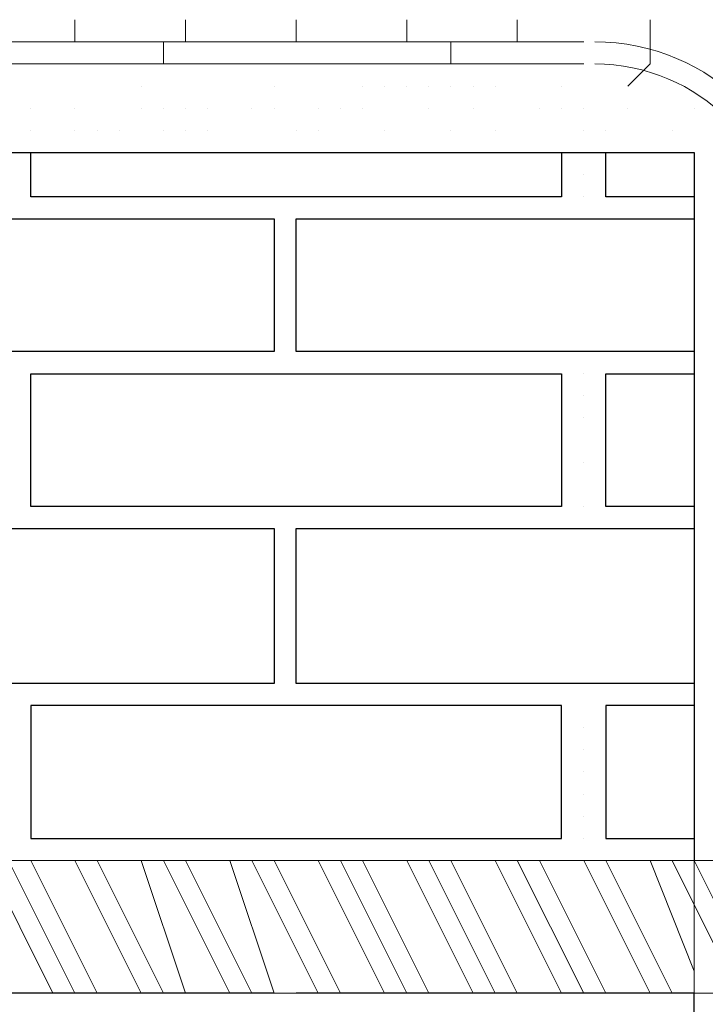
# Model space of a CAD drawing. Header units: metres. Extents: x 5.7 to 89.8, y 4 to 63.5.
# Tile 268 of 475: x 55.041 to 55.339, y 10.355 to 10.784. Entities that reach past the tile are written whole.
import ezdxf

# ---------------------------------------------------------------- set-up
doc = ezdxf.new("R2010")
doc.units = ezdxf.units.M
doc.header["$MEASUREMENT"] = 0
for name, color, linetype in [('PDF17_hatch-borshi', 7, 'Continuous'), ('PDF17_hatch-plan', 7, 'Continuous'), ('PDF17_kaff', 7, 'Continuous'), ('PDF17_khatchin', 7, 'Continuous'), ('PDF17_Nazokkary', 7, 'Continuous'), ('PDF17_wall', 7, 'Continuous')]:
    doc.layers.add(name, color=color, linetype=linetype)

msp = doc.modelspace()

# ---------------------------------------------------------------- linework, layer by layer
at = {"layer": 'PDF17_hatch-borshi', "lineweight": 18}
for points in [[(55.09367440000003, 10.75484000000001), (55.09367440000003, 10.75484000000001)], [(55.15146160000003, 10.75484000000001), (55.15146160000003, 10.75484000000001)], [(55.18998640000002, 10.75484000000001), (55.18998640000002, 10.75484000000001)], [(55.19961760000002, 10.75484000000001), (55.19961760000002, 10.75484000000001)], [(55.20924880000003, 10.75484000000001), (55.20924880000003, 10.75484000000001)], [(55.21888000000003, 10.75484000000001), (55.21888000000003, 10.75484000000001)], [(55.22851120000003, 10.75484000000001), (55.22851120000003, 10.75484000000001)], [(55.23814240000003, 10.75484000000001), (55.23814240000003, 10.75484000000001)], [(55.24777360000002, 10.75484000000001), (55.24777360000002, 10.75484000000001)], [(55.27666720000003, 10.75484000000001), (55.27666720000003, 10.75484000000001)], [(55.04551840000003, 10.7452088), (55.04551840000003, 10.7452088)], [(55.04551840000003, 10.7452088), (55.04551840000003, 10.7452088)], [(55.06478080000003, 10.7452088), (55.06478080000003, 10.7452088)], [(55.09367440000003, 10.7452088), (55.09367440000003, 10.7452088)], [(55.10330560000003, 10.7452088), (55.10330560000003, 10.7452088)], [(55.10330560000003, 10.7452088), (55.10330560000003, 10.7452088)], [(55.11293680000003, 10.7452088), (55.11293680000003, 10.7452088)], [(55.12256800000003, 10.7452088), (55.12256800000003, 10.7452088)], [(55.14183040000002, 10.7452088), (55.14183040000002, 10.7452088)], [(55.14183040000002, 10.7452088), (55.14183040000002, 10.7452088)], [(55.14183040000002, 10.7452088), (55.14183040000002, 10.7452088)], [(55.15146160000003, 10.7452088), (55.15146160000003, 10.7452088)], [(55.17072400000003, 10.7452088), (55.17072400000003, 10.7452088)], [(55.18035520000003, 10.7452088), (55.18035520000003, 10.7452088)], [(55.18998640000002, 10.7452088), (55.18998640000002, 10.7452088)], [(55.21888000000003, 10.7452088), (55.21888000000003, 10.7452088)], [(55.23814240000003, 10.7452088), (55.23814240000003, 10.7452088)], [(55.26703600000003, 10.7452088), (55.26703600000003, 10.7452088)], [(55.27666720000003, 10.7452088), (55.27666720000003, 10.7452088)], [(55.28629840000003, 10.7452088), (55.28629840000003, 10.7452088)], [(55.30556080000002, 10.7452088), (55.30556080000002, 10.7452088)], [(55.33445440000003, 10.7452088), (55.33445440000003, 10.7452088)], [(55.04551840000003, 10.73557760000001), (55.04551840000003, 10.73557760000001)], [(55.06478080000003, 10.73557760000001), (55.06478080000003, 10.73557760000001)], [(55.07441200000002, 10.73557760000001), (55.07441200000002, 10.73557760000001)], [(55.08404320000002, 10.73557760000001), (55.08404320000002, 10.73557760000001)], [(55.10330560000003, 10.73557760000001), (55.10330560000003, 10.73557760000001)], [(55.11293680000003, 10.73557760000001), (55.11293680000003, 10.73557760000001)], [(55.12256800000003, 10.73557760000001), (55.12256800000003, 10.73557760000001)], [(55.16109280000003, 10.73557760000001), (55.16109280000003, 10.73557760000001)], [(55.17072400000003, 10.73557760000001), (55.17072400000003, 10.73557760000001)], [(55.19961760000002, 10.73557760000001), (55.19961760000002, 10.73557760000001)], [(55.22851120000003, 10.73557760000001), (55.22851120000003, 10.73557760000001)], [(55.24777360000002, 10.73557760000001), (55.24777360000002, 10.73557760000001)], [(55.28629840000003, 10.73557760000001), (55.28629840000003, 10.73557760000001)], [(55.29592960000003, 10.73557760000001), (55.29592960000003, 10.73557760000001)], [(55.32482320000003, 10.73557760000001), (55.32482320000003, 10.73557760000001)], [(55.04551840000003, 10.72594640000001), (55.04551840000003, 10.72594640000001)], [(55.05514960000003, 10.72594640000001), (55.05514960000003, 10.72594640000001)], [(55.06478080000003, 10.72594640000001), (55.06478080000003, 10.72594640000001)], [(55.07441200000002, 10.72594640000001), (55.07441200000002, 10.72594640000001)], [(55.08404320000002, 10.72594640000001), (55.08404320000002, 10.72594640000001)], [(55.12256800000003, 10.72594640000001), (55.12256800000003, 10.72594640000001)], [(55.12256800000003, 10.72594640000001), (55.12256800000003, 10.72594640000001)], [(55.17072400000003, 10.72594640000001), (55.17072400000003, 10.72594640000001)], [(55.18035520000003, 10.72594640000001), (55.18035520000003, 10.72594640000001)], [(55.21888000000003, 10.72594640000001), (55.21888000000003, 10.72594640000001)], [(55.26703600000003, 10.72594640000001), (55.26703600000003, 10.72594640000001)], [(55.28629840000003, 10.72594640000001), (55.28629840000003, 10.72594640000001)], [(55.29592960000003, 10.72594640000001), (55.29592960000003, 10.72594640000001)], [(55.30556080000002, 10.72594640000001), (55.30556080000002, 10.72594640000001)], [(55.31519200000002, 10.72594640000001), (55.31519200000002, 10.72594640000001)], [(55.32482320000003, 10.72594640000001), (55.32482320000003, 10.72594640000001)], [(55.33445440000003, 10.72594640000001), (55.33445440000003, 10.72594640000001)], [(55.28629840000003, 10.7163152), (55.28629840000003, 10.7163152)], [(55.04551840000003, 10.706684), (55.04551840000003, 10.706684)], [(55.04551840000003, 10.706684), (55.04551840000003, 10.706684)], [(55.04551840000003, 10.706684), (55.04551840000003, 10.706684)], [(55.05514960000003, 10.706684), (55.05514960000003, 10.706684)], [(55.06478080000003, 10.706684), (55.06478080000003, 10.706684)], [(55.06478080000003, 10.706684), (55.06478080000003, 10.706684)], [(55.06478080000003, 10.706684), (55.06478080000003, 10.706684)], [(55.09367440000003, 10.706684), (55.09367440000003, 10.706684)], [(55.10330560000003, 10.706684), (55.10330560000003, 10.706684)], [(55.11293680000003, 10.706684), (55.11293680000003, 10.706684)], [(55.14183040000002, 10.706684), (55.14183040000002, 10.706684)], [(55.14183040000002, 10.706684), (55.14183040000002, 10.706684)], [(55.16109280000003, 10.706684), (55.16109280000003, 10.706684)], [(55.18035520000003, 10.706684), (55.18035520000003, 10.706684)], [(55.18998640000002, 10.706684), (55.18998640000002, 10.706684)], [(55.18998640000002, 10.706684), (55.18998640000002, 10.706684)], [(55.19961760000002, 10.706684), (55.19961760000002, 10.706684)], [(55.20924880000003, 10.706684), (55.20924880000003, 10.706684)], [(55.21888000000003, 10.706684), (55.21888000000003, 10.706684)], [(55.21888000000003, 10.706684), (55.21888000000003, 10.706684)], [(55.21888000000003, 10.706684), (55.21888000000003, 10.706684)], [(55.22851120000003, 10.706684), (55.22851120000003, 10.706684)], [(55.23814240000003, 10.706684), (55.23814240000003, 10.706684)], [(55.23814240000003, 10.706684), (55.23814240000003, 10.706684)], [(55.24777360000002, 10.706684), (55.24777360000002, 10.706684)], [(55.25740480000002, 10.706684), (55.25740480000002, 10.706684)], [(55.26703600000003, 10.706684), (55.26703600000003, 10.706684)], [(55.28629840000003, 10.706684), (55.28629840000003, 10.706684)], [(55.29592960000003, 10.706684), (55.29592960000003, 10.706684)], [(55.31519200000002, 10.706684), (55.31519200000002, 10.706684)], [(55.33445440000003, 10.706684), (55.33445440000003, 10.706684)], [(55.07441200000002, 10.69705280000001), (55.07441200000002, 10.69705280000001)], [(55.12256800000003, 10.69705280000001), (55.12256800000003, 10.69705280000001)], [(55.15146160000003, 10.69705280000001), (55.15146160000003, 10.69705280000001)], [(55.15146160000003, 10.69705280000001), (55.15146160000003, 10.69705280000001)], [(55.17072400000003, 10.69705280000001), (55.17072400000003, 10.69705280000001)], [(55.18035520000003, 10.69705280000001), (55.18035520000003, 10.69705280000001)], [(55.18035520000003, 10.69705280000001), (55.18035520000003, 10.69705280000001)], [(55.20924880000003, 10.69705280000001), (55.20924880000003, 10.69705280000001)], [(55.23814240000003, 10.69705280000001), (55.23814240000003, 10.69705280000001)], [(55.26703600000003, 10.69705280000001), (55.26703600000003, 10.69705280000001)], [(55.29592960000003, 10.69705280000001), (55.29592960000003, 10.69705280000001)], [(55.32482320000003, 10.69705280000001), (55.32482320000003, 10.69705280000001)], [(55.16109280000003, 10.6874216), (55.16109280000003, 10.6874216)], [(55.15146160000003, 10.6777904), (55.15146160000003, 10.6777904)], [(55.15146160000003, 10.6777904), (55.15146160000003, 10.6777904)], [(55.16109280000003, 10.6777904), (55.16109280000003, 10.6777904)], [(55.16109280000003, 10.6777904), (55.16109280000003, 10.6777904)], [(55.15146160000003, 10.658528), (55.15146160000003, 10.658528)], [(55.16109280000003, 10.658528), (55.16109280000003, 10.658528)], [(55.16109280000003, 10.6488968), (55.16109280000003, 10.6488968)], [(55.33445440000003, 10.6488968), (55.33445440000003, 10.6488968)], [(55.04551840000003, 10.63926560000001), (55.04551840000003, 10.63926560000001)], [(55.05514960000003, 10.63926560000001), (55.05514960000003, 10.63926560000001)], [(55.06478080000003, 10.63926560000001), (55.06478080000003, 10.63926560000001)], [(55.06478080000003, 10.63926560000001), (55.06478080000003, 10.63926560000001)], [(55.06478080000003, 10.63926560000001), (55.06478080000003, 10.63926560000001)], [(55.08404320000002, 10.63926560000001), (55.08404320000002, 10.63926560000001)], [(55.09367440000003, 10.63926560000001), (55.09367440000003, 10.63926560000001)], [(55.10330560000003, 10.63926560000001), (55.10330560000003, 10.63926560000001)], [(55.14183040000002, 10.63926560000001), (55.14183040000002, 10.63926560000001)], [(55.15146160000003, 10.63926560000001), (55.15146160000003, 10.63926560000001)], [(55.15146160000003, 10.63926560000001), (55.15146160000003, 10.63926560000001)], [(55.18035520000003, 10.63926560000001), (55.18035520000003, 10.63926560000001)], [(55.21888000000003, 10.63926560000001), (55.21888000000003, 10.63926560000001)], [(55.22851120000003, 10.63926560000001), (55.22851120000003, 10.63926560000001)], [(55.23814240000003, 10.63926560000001), (55.23814240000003, 10.63926560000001)], [(55.24777360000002, 10.63926560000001), (55.24777360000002, 10.63926560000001)], [(55.25740480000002, 10.63926560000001), (55.25740480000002, 10.63926560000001)], [(55.25740480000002, 10.63926560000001), (55.25740480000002, 10.63926560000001)], [(55.26703600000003, 10.63926560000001), (55.26703600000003, 10.63926560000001)], [(55.26703600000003, 10.63926560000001), (55.26703600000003, 10.63926560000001)], [(55.28629840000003, 10.63926560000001), (55.28629840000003, 10.63926560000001)], [(55.29592960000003, 10.63926560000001), (55.29592960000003, 10.63926560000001)], [(55.31519200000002, 10.63926560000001), (55.31519200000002, 10.63926560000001)], [(55.33445440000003, 10.63926560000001), (55.33445440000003, 10.63926560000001)], [(55.04551840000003, 10.6296344), (55.04551840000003, 10.6296344)], [(55.06478080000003, 10.6296344), (55.06478080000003, 10.6296344)], [(55.07441200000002, 10.6296344), (55.07441200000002, 10.6296344)], [(55.09367440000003, 10.6296344), (55.09367440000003, 10.6296344)], [(55.11293680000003, 10.6296344), (55.11293680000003, 10.6296344)], [(55.12256800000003, 10.6296344), (55.12256800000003, 10.6296344)], [(55.14183040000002, 10.6296344), (55.14183040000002, 10.6296344)], [(55.15146160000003, 10.6296344), (55.15146160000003, 10.6296344)], [(55.17072400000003, 10.6296344), (55.17072400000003, 10.6296344)], [(55.18998640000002, 10.6296344), (55.18998640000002, 10.6296344)], [(55.18998640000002, 10.6296344), (55.18998640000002, 10.6296344)], [(55.19961760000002, 10.6296344), (55.19961760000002, 10.6296344)], [(55.19961760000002, 10.6296344), (55.19961760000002, 10.6296344)], [(55.20924880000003, 10.6296344), (55.20924880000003, 10.6296344)], [(55.21888000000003, 10.6296344), (55.21888000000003, 10.6296344)], [(55.21888000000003, 10.6296344), (55.21888000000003, 10.6296344)], [(55.22851120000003, 10.6296344), (55.22851120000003, 10.6296344)], [(55.25740480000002, 10.6296344), (55.25740480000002, 10.6296344)], [(55.28629840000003, 10.6296344), (55.28629840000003, 10.6296344)], [(55.31519200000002, 10.6296344), (55.31519200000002, 10.6296344)], [(55.33445440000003, 10.6296344), (55.33445440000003, 10.6296344)], [(55.04551840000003, 10.6200032), (55.04551840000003, 10.6200032)], [(55.28629840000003, 10.6200032), (55.28629840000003, 10.6200032)], [(55.29592960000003, 10.6200032), (55.29592960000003, 10.6200032)], [(55.04551840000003, 10.61037200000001), (55.04551840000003, 10.61037200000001)], [(55.28629840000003, 10.61037200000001), (55.28629840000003, 10.61037200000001)], [(55.33445440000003, 10.61037200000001), (55.33445440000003, 10.61037200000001)], [(55.29592960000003, 10.6007408), (55.29592960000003, 10.6007408)], [(55.04551840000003, 10.5911096), (55.04551840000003, 10.5911096)], [(55.28629840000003, 10.5911096), (55.28629840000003, 10.5911096)], [(55.28629840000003, 10.5911096), (55.28629840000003, 10.5911096)], [(55.29592960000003, 10.5911096), (55.29592960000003, 10.5911096)], [(55.04551840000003, 10.58147840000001), (55.04551840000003, 10.58147840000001)], [(55.29592960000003, 10.58147840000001), (55.29592960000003, 10.58147840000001)], [(55.05514960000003, 10.5718472), (55.05514960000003, 10.5718472)], [(55.05514960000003, 10.5718472), (55.05514960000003, 10.5718472)], [(55.06478080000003, 10.5718472), (55.06478080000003, 10.5718472)], [(55.08404320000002, 10.5718472), (55.08404320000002, 10.5718472)], [(55.08404320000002, 10.5718472), (55.08404320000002, 10.5718472)], [(55.08404320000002, 10.5718472), (55.08404320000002, 10.5718472)], [(55.09367440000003, 10.5718472), (55.09367440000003, 10.5718472)], [(55.10330560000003, 10.5718472), (55.10330560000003, 10.5718472)], [(55.10330560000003, 10.5718472), (55.10330560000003, 10.5718472)], [(55.12256800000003, 10.5718472), (55.12256800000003, 10.5718472)], [(55.13219920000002, 10.5718472), (55.13219920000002, 10.5718472)], [(55.14183040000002, 10.5718472), (55.14183040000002, 10.5718472)], [(55.15146160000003, 10.5718472), (55.15146160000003, 10.5718472)], [(55.18035520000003, 10.5718472), (55.18035520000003, 10.5718472)], [(55.18035520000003, 10.5718472), (55.18035520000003, 10.5718472)], [(55.18035520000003, 10.5718472), (55.18035520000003, 10.5718472)], [(55.27666720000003, 10.5718472), (55.27666720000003, 10.5718472)], [(55.27666720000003, 10.5718472), (55.27666720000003, 10.5718472)], [(55.28629840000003, 10.5718472), (55.28629840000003, 10.5718472)], [(55.28629840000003, 10.5718472), (55.28629840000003, 10.5718472)], [(55.04551840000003, 10.562216), (55.04551840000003, 10.562216)], [(55.04551840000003, 10.562216), (55.04551840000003, 10.562216)], [(55.05514960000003, 10.562216), (55.05514960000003, 10.562216)], [(55.06478080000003, 10.562216), (55.06478080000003, 10.562216)], [(55.07441200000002, 10.562216), (55.07441200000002, 10.562216)], [(55.07441200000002, 10.562216), (55.07441200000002, 10.562216)], [(55.07441200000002, 10.562216), (55.07441200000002, 10.562216)], [(55.08404320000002, 10.562216), (55.08404320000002, 10.562216)], [(55.09367440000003, 10.562216), (55.09367440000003, 10.562216)], [(55.11293680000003, 10.562216), (55.11293680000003, 10.562216)], [(55.12256800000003, 10.562216), (55.12256800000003, 10.562216)], [(55.14183040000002, 10.562216), (55.14183040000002, 10.562216)], [(55.15146160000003, 10.562216), (55.15146160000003, 10.562216)], [(55.17072400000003, 10.562216), (55.17072400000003, 10.562216)], [(55.18035520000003, 10.562216), (55.18035520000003, 10.562216)], [(55.18998640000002, 10.562216), (55.18998640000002, 10.562216)], [(55.18998640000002, 10.562216), (55.18998640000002, 10.562216)], [(55.20924880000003, 10.562216), (55.20924880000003, 10.562216)], [(55.21888000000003, 10.562216), (55.21888000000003, 10.562216)], [(55.21888000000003, 10.562216), (55.21888000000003, 10.562216)], [(55.21888000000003, 10.562216), (55.21888000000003, 10.562216)], [(55.22851120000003, 10.562216), (55.22851120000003, 10.562216)], [(55.24777360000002, 10.562216), (55.24777360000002, 10.562216)], [(55.24777360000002, 10.562216), (55.24777360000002, 10.562216)], [(55.25740480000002, 10.562216), (55.25740480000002, 10.562216)], [(55.25740480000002, 10.562216), (55.25740480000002, 10.562216)], [(55.26703600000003, 10.562216), (55.26703600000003, 10.562216)], [(55.26703600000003, 10.562216), (55.26703600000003, 10.562216)], [(55.29592960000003, 10.562216), (55.29592960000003, 10.562216)], [(55.29592960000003, 10.562216), (55.29592960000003, 10.562216)], [(55.31519200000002, 10.562216), (55.31519200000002, 10.562216)], [(55.33445440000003, 10.562216), (55.33445440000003, 10.562216)], [(55.15146160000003, 10.55258480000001), (55.15146160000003, 10.55258480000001)], [(55.16109280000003, 10.55258480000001), (55.16109280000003, 10.55258480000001)], [(55.16109280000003, 10.55258480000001), (55.16109280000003, 10.55258480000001)], [(55.15146160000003, 10.5429536), (55.15146160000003, 10.5429536)], [(55.16109280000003, 10.5333224), (55.16109280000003, 10.5333224)], [(55.33445440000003, 10.5333224), (55.33445440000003, 10.5333224)], [(55.15146160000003, 10.52369120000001), (55.15146160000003, 10.52369120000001)], [(55.15146160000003, 10.52369120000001), (55.15146160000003, 10.52369120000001)], [(55.16109280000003, 10.52369120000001), (55.16109280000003, 10.52369120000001)], [(55.16109280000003, 10.52369120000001), (55.16109280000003, 10.52369120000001)], [(55.16109280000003, 10.51406), (55.16109280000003, 10.51406)], [(55.16109280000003, 10.51406), (55.16109280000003, 10.51406)], [(55.15146160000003, 10.5044288), (55.15146160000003, 10.5044288)], [(55.16109280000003, 10.5044288), (55.16109280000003, 10.5044288)], [(55.05514960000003, 10.49479760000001), (55.05514960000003, 10.49479760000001)], [(55.06478080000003, 10.49479760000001), (55.06478080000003, 10.49479760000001)], [(55.06478080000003, 10.49479760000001), (55.06478080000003, 10.49479760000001)], [(55.07441200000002, 10.49479760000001), (55.07441200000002, 10.49479760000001)], [(55.07441200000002, 10.49479760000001), (55.07441200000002, 10.49479760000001)], [(55.08404320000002, 10.49479760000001), (55.08404320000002, 10.49479760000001)], [(55.08404320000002, 10.49479760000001), (55.08404320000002, 10.49479760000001)], [(55.08404320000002, 10.49479760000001), (55.08404320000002, 10.49479760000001)], [(55.09367440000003, 10.49479760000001), (55.09367440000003, 10.49479760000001)], [(55.10330560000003, 10.49479760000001), (55.10330560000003, 10.49479760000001)], [(55.11293680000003, 10.49479760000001), (55.11293680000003, 10.49479760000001)], [(55.11293680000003, 10.49479760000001), (55.11293680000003, 10.49479760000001)], [(55.11293680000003, 10.49479760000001), (55.11293680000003, 10.49479760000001)], [(55.12256800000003, 10.49479760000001), (55.12256800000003, 10.49479760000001)], [(55.13219920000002, 10.49479760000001), (55.13219920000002, 10.49479760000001)], [(55.14183040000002, 10.49479760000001), (55.14183040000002, 10.49479760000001)], [(55.14183040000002, 10.49479760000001), (55.14183040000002, 10.49479760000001)], [(55.16109280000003, 10.49479760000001), (55.16109280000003, 10.49479760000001)], [(55.17072400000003, 10.49479760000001), (55.17072400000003, 10.49479760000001)], [(55.18035520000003, 10.49479760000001), (55.18035520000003, 10.49479760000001)], [(55.18035520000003, 10.49479760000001), (55.18035520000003, 10.49479760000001)], [(55.19961760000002, 10.49479760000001), (55.19961760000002, 10.49479760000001)], [(55.20924880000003, 10.49479760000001), (55.20924880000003, 10.49479760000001)], [(55.21888000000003, 10.49479760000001), (55.21888000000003, 10.49479760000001)], [(55.22851120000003, 10.49479760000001), (55.22851120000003, 10.49479760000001)], [(55.23814240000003, 10.49479760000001), (55.23814240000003, 10.49479760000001)], [(55.24777360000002, 10.49479760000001), (55.24777360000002, 10.49479760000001)], [(55.25740480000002, 10.49479760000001), (55.25740480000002, 10.49479760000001)], [(55.25740480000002, 10.49479760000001), (55.25740480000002, 10.49479760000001)], [(55.25740480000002, 10.49479760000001), (55.25740480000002, 10.49479760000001)], [(55.25740480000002, 10.49479760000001), (55.25740480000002, 10.49479760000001)], [(55.26703600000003, 10.49479760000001), (55.26703600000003, 10.49479760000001)], [(55.27666720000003, 10.49479760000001), (55.27666720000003, 10.49479760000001)], [(55.28629840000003, 10.49479760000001), (55.28629840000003, 10.49479760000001)], [(55.28629840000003, 10.49479760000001), (55.28629840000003, 10.49479760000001)], [(55.28629840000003, 10.49479760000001), (55.28629840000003, 10.49479760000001)], [(55.29592960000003, 10.49479760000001), (55.29592960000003, 10.49479760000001)], [(55.29592960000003, 10.49479760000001), (55.29592960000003, 10.49479760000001)], [(55.30556080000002, 10.49479760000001), (55.30556080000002, 10.49479760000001)], [(55.30556080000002, 10.49479760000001), (55.30556080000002, 10.49479760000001)], [(55.31519200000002, 10.49479760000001), (55.31519200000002, 10.49479760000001)], [(55.32482320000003, 10.49479760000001), (55.32482320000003, 10.49479760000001)], [(55.33445440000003, 10.49479760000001), (55.33445440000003, 10.49479760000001)], [(55.33445440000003, 10.49479760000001), (55.33445440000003, 10.49479760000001)], [(55.04551840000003, 10.4851664), (55.04551840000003, 10.4851664)], [(55.04551840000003, 10.4851664), (55.04551840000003, 10.4851664)], [(55.05514960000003, 10.4851664), (55.05514960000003, 10.4851664)], [(55.07441200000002, 10.4851664), (55.07441200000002, 10.4851664)], [(55.11293680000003, 10.4851664), (55.11293680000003, 10.4851664)], [(55.15146160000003, 10.4851664), (55.15146160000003, 10.4851664)], [(55.17072400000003, 10.4851664), (55.17072400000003, 10.4851664)], [(55.18998640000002, 10.4851664), (55.18998640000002, 10.4851664)], [(55.19961760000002, 10.4851664), (55.19961760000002, 10.4851664)], [(55.21888000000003, 10.4851664), (55.21888000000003, 10.4851664)], [(55.22851120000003, 10.4851664), (55.22851120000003, 10.4851664)], [(55.22851120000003, 10.4851664), (55.22851120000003, 10.4851664)], [(55.24777360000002, 10.4851664), (55.24777360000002, 10.4851664)], [(55.24777360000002, 10.4851664), (55.24777360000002, 10.4851664)], [(55.26703600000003, 10.4851664), (55.26703600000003, 10.4851664)], [(55.26703600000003, 10.4851664), (55.26703600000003, 10.4851664)], [(55.27666720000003, 10.4851664), (55.27666720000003, 10.4851664)], [(55.29592960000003, 10.4851664), (55.29592960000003, 10.4851664)], [(55.28629840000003, 10.4755352), (55.28629840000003, 10.4755352)], [(55.29592960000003, 10.4755352), (55.29592960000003, 10.4755352)], [(55.04551840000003, 10.46590400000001), (55.04551840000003, 10.46590400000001)], [(55.28629840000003, 10.46590400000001), (55.28629840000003, 10.46590400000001)], [(55.28629840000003, 10.46590400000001), (55.28629840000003, 10.46590400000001)], [(55.28629840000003, 10.46590400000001), (55.28629840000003, 10.46590400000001)], [(55.28629840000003, 10.46590400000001), (55.28629840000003, 10.46590400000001)], [(55.04551840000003, 10.4562728), (55.04551840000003, 10.4562728)], [(55.28629840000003, 10.4562728), (55.28629840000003, 10.4562728)], [(55.28629840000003, 10.4466416), (55.28629840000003, 10.4466416)], [(55.28629840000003, 10.4466416), (55.28629840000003, 10.4466416)], [(55.29592960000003, 10.4466416), (55.29592960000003, 10.4466416)], [(55.28629840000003, 10.43701040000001), (55.28629840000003, 10.43701040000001)], [(55.29592960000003, 10.43701040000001), (55.29592960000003, 10.43701040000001)], [(55.33445440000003, 10.43701040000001), (55.33445440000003, 10.43701040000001)], [(55.04551840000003, 10.4273792), (55.04551840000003, 10.4273792)], [(55.07441200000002, 10.4273792), (55.07441200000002, 10.4273792)], [(55.08404320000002, 10.4273792), (55.08404320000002, 10.4273792)], [(55.10330560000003, 10.4273792), (55.10330560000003, 10.4273792)], [(55.11293680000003, 10.4273792), (55.11293680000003, 10.4273792)], [(55.11293680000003, 10.4273792), (55.11293680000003, 10.4273792)], [(55.12256800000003, 10.4273792), (55.12256800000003, 10.4273792)], [(55.13219920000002, 10.4273792), (55.13219920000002, 10.4273792)], [(55.13219920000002, 10.4273792), (55.13219920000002, 10.4273792)], [(55.14183040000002, 10.4273792), (55.14183040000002, 10.4273792)], [(55.14183040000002, 10.4273792), (55.14183040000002, 10.4273792)], [(55.14183040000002, 10.4273792), (55.14183040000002, 10.4273792)], [(55.15146160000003, 10.4273792), (55.15146160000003, 10.4273792)], [(55.16109280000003, 10.4273792), (55.16109280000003, 10.4273792)], [(55.16109280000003, 10.4273792), (55.16109280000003, 10.4273792)], [(55.18035520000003, 10.4273792), (55.18035520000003, 10.4273792)], [(55.18998640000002, 10.4273792), (55.18998640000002, 10.4273792)], [(55.18998640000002, 10.4273792), (55.18998640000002, 10.4273792)], [(55.20924880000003, 10.4273792), (55.20924880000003, 10.4273792)], [(55.21888000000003, 10.4273792), (55.21888000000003, 10.4273792)], [(55.21888000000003, 10.4273792), (55.21888000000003, 10.4273792)], [(55.23814240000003, 10.4273792), (55.23814240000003, 10.4273792)], [(55.24777360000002, 10.4273792), (55.24777360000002, 10.4273792)], [(55.25740480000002, 10.4273792), (55.25740480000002, 10.4273792)], [(55.25740480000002, 10.4273792), (55.25740480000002, 10.4273792)], [(55.27666720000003, 10.4273792), (55.27666720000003, 10.4273792)], [(55.28629840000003, 10.4273792), (55.28629840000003, 10.4273792)], [(55.29592960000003, 10.4273792), (55.29592960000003, 10.4273792)], [(55.29592960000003, 10.4273792), (55.29592960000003, 10.4273792)], [(55.30556080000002, 10.4273792), (55.30556080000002, 10.4273792)], [(55.31519200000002, 10.4273792), (55.31519200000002, 10.4273792)], [(55.31519200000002, 10.4273792), (55.31519200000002, 10.4273792)], [(55.32482320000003, 10.4273792), (55.32482320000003, 10.4273792)], [(55.05514960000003, 10.3599608), (55.02625600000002, 10.417748)], [(55.06478080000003, 10.3599608), (55.03588720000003, 10.417748)], [(55.07441200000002, 10.3599608), (55.04551840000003, 10.417748)], [(55.09367440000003, 10.3599608), (55.06478080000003, 10.417748)], [(55.06478080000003, 10.417748), (55.06478080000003, 10.417748)], [(55.10330560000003, 10.3599608), (55.07441200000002, 10.417748)], [(55.07441200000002, 10.417748), (55.07441200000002, 10.417748)], [(55.08404320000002, 10.417748), (55.08404320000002, 10.417748)], [(55.08404320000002, 10.417748), (55.08404320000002, 10.417748)], [(55.11293680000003, 10.3599608), (55.09367440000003, 10.417748)], [(55.09367440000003, 10.417748), (55.09367440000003, 10.417748)], [(55.13219920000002, 10.3599608), (55.10330560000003, 10.417748)], [(55.14183040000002, 10.3599608), (55.11293680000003, 10.417748)], [(55.11293680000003, 10.417748), (55.11293680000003, 10.417748)], [(55.11293680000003, 10.417748), (55.11293680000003, 10.417748)], [(55.15146160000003, 10.3599608), (55.13219920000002, 10.417748)], [(55.17072400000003, 10.3599608), (55.14183040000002, 10.417748)], [(55.18035520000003, 10.3599608), (55.15146160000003, 10.417748)], [(55.15146160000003, 10.417748), (55.15146160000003, 10.417748)], [(55.19961760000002, 10.3599608), (55.17072400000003, 10.417748)], [(55.20924880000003, 10.3599608), (55.18035520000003, 10.417748)], [(55.21888000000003, 10.3599608), (55.18998640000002, 10.417748)], [(55.18998640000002, 10.417748), (55.18998640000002, 10.417748)], [(55.23814240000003, 10.3599608), (55.20924880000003, 10.417748)], [(55.24777360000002, 10.3599608), (55.21888000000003, 10.417748)], [(55.25740480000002, 10.3599608), (55.22851120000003, 10.417748)], [(55.27666720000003, 10.3599608), (55.24777360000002, 10.417748)], [(55.28629840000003, 10.3599608), (55.25740480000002, 10.417748)], [(55.29592960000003, 10.3599608), (55.26703600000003, 10.417748)], [(55.26703600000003, 10.417748), (55.26703600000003, 10.417748)], [(55.27666720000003, 10.417748), (55.27666720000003, 10.417748)], [(55.31519200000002, 10.3599608), (55.28629840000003, 10.417748)], [(55.28629840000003, 10.417748), (55.28629840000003, 10.417748)], [(55.32482320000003, 10.3599608), (55.29592960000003, 10.417748)], [(55.33445440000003, 10.3599608), (55.33445440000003, 10.369592), (55.31519200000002, 10.417748)], [(55.35371680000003, 10.3599608), (55.33445440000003, 10.3984856), (55.32482320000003, 10.417748)], [(55.36334800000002, 10.3599608), (55.33445440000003, 10.417748)], [(55.06478080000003, 10.3599608), (55.06478080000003, 10.3599608)], [(55.09367440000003, 10.3599608), (55.09367440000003, 10.3599608)], [(55.11293680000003, 10.3599608), (55.11293680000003, 10.3599608)], [(55.13219920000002, 10.3599608), (55.13219920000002, 10.3599608)], [(55.16109280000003, 10.3599608), (55.16109280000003, 10.3599608)], [(55.16109280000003, 10.3599608), (55.16109280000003, 10.3599608)], [(55.17072400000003, 10.3599608), (55.17072400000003, 10.3599608)], [(55.18998640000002, 10.3599608), (55.18998640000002, 10.3599608)], [(55.18998640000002, 10.3599608), (55.18998640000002, 10.3599608)], [(55.21888000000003, 10.3599608), (55.21888000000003, 10.3599608)], [(55.21888000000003, 10.3599608), (55.21888000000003, 10.3599608)], [(55.24777360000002, 10.3599608), (55.24777360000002, 10.3599608)], [(55.25740480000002, 10.3599608), (55.25740480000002, 10.3599608)], [(55.26703600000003, 10.3599608), (55.26703600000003, 10.3599608)], [(55.27666720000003, 10.3599608), (55.27666720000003, 10.3599608)], [(55.29592960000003, 10.3599608), (55.29592960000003, 10.3599608)], [(55.30556080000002, 10.3599608), (55.30556080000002, 10.3599608)], [(55.33445440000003, 10.3599608), (55.33445440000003, 10.3599608)]]:
    msp.add_lwpolyline(points, dxfattribs=at)
at = {"layer": 'PDF17_hatch-plan', "lineweight": 18}
for points in [[(55.06478080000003, 10.7741024), (55.06478080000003, 10.78373360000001)], [(55.11293680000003, 10.7741024), (55.11293680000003, 10.78373360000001)], [(55.16109280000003, 10.7741024), (55.16109280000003, 10.78373360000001)], [(55.20924880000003, 10.7741024), (55.20924880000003, 10.78373360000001)], [(55.25740480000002, 10.7741024), (55.25740480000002, 10.78373360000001)], [(55.31519200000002, 10.76447120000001), (55.31519200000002, 10.78373360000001)]]:
    msp.add_lwpolyline(points, dxfattribs=at)
at = {"layer": 'PDF17_kaff', "lineweight": 20}
for points in [[(54.93957520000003, 10.7741024), (55.28629840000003, 10.7741024)], [(55.10330560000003, 10.7741024), (55.10330560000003, 10.76447120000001)], [(55.22851120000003, 10.7741024), (55.22851120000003, 10.76447120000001)], [(54.93957520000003, 10.76447120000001), (55.28629840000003, 10.76447120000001)], [(55.31519200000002, 10.76447120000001), (55.30556080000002, 10.75484000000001)]]:
    msp.add_lwpolyline(points, dxfattribs=at)
for centre, radius, start, end in [((55.2911140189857, 10.68260601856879), 0.09149638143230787, 0.005476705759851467, 90.00001188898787), ((55.29111399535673, 10.68260599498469), 0.08186520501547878, 0.005463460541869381, 89.99999675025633)]:
    msp.add_arc(centre, radius, start, end, dxfattribs=at)
at = {"layer": 'PDF17_khatchin', "lineweight": 18}
msp.add_lwpolyline([(55.33445440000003, 10.417748), (55.33445440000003, 10.3599608)], dxfattribs=at)
at = {"layer": 'PDF17_Nazokkary', "lineweight": 0}
for points in [[(54.68916400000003, 10.417748), (55.37297920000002, 10.417748)], [(54.68916400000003, 10.3599608), (55.37297920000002, 10.3599608)]]:
    msp.add_lwpolyline(points, dxfattribs=at)
at = {"layer": 'PDF17_wall', "lineweight": 25}
for points in [[(54.80473840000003, 10.72594640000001), (55.33445440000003, 10.72594640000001), (55.33445440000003, 10.417748)], [(55.27666720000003, 10.72594640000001), (55.27666720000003, 10.706684), (55.04551840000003, 10.706684), (55.04551840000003, 10.72594640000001)], [(55.33445440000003, 10.706684), (55.29592960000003, 10.706684), (55.29592960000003, 10.72594640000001)], [(55.33445440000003, 10.63926560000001), (55.16109280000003, 10.63926560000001), (55.16109280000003, 10.69705280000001), (55.33445440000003, 10.69705280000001)], [(55.33445440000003, 10.5718472), (55.29592960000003, 10.5718472), (55.29592960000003, 10.6296344), (55.33445440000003, 10.6296344)], [(55.33445440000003, 10.49479760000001), (55.16109280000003, 10.49479760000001), (55.16109280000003, 10.562216), (55.33445440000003, 10.562216)], [(55.33445440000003, 10.4851664), (55.29592960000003, 10.4851664), (55.29592960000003, 10.4273792), (55.33445440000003, 10.4273792)], [(55.15146160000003, 10.3599608), (54.92031280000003, 10.3599608)], [(55.33445440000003, 10.128812), (55.33445440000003, 10.3599608), (55.16109280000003, 10.3599608)]]:
    msp.add_lwpolyline(points, dxfattribs=at)
for points in [[(54.92031280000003, 10.69705280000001), (55.15146160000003, 10.69705280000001), (55.15146160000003, 10.63926560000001), (54.92031280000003, 10.63926560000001)], [(55.27666720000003, 10.6296344), (55.27666720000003, 10.5718472), (55.04551840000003, 10.5718472), (55.04551840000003, 10.6296344)], [(55.15146160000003, 10.562216), (55.15146160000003, 10.49479760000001), (54.92031280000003, 10.49479760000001), (54.92031280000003, 10.562216)], [(55.27666720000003, 10.4851664), (55.04551840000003, 10.4851664), (55.04551840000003, 10.4273792), (55.27666720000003, 10.4273792)]]:
    msp.add_lwpolyline(points, close=True, dxfattribs=at)

doc.saveas('drawing.dxf')
